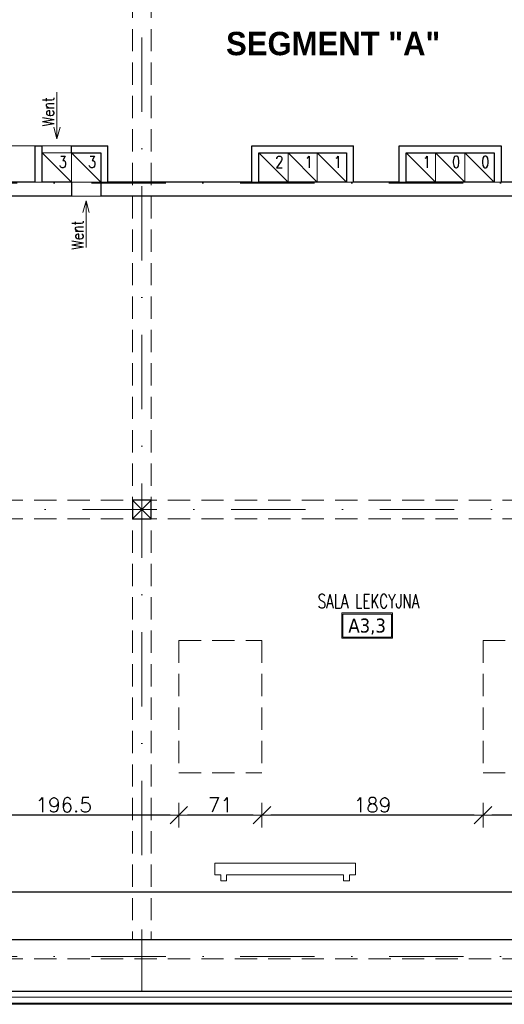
# Model space of a CAD drawing. Header units: millimetres. Extents: x 23192 to 177760, y -399809 to -79279.
# Tile 767 of 822: x 85273 to 85687, y -195643 to -194801. Entities that reach past the tile are written whole.
import ezdxf
from ezdxf.enums import TextEntityAlignment as Align

# ---------------------------------------------------------------- set-up
doc = ezdxf.new("R2010")
doc.units = ezdxf.units.MM
doc.linetypes.add('DASHDOT', pattern=[25.4, 12.7, -6.35, 0, -6.35])
doc.linetypes.add('HIDDEN', pattern=[9.525, 6.35, -3.175])
doc.layers.get('0').update_dxf_attribs({"lineweight": 0})
for name, color, linetype, lineweight in [('!! 0_ Istn-sciany', 3, 'Continuous', 30), ('!! 0_ Istn-widok', 1, 'Continuous', 15), ('!! 0_ Opis', 8, 'Continuous', 13), ('!! 0_Istn-cienka', 4, 'Continuous', 9), ('!! 0_Istn-went', 5, 'Continuous', 13), ('!! 0_Opis_pom', 9, 'Continuous', 13), ('!! 0_Osie', 1, 'DASHDOT', 13), ('!! 1_ tynk zewn  - nowy', 21, 'Continuous', 20), ('!! 2_ remont Ocieplenie', 4, 'ZIGZAG', 5), ('!! wymiary osi', 250, 'Continuous', 9), ('0-osie-liniA', 14, 'DASHDOT', 5)]:
    doc.layers.add(name, color=color, linetype=linetype, lineweight=lineweight)
doc.layers.add('!! 0_Istn-grzejniki', color=7, linetype='Continuous', lineweight=0, plot=False)
doc.layers.add('Powierzchnia', color=140, linetype='Continuous', lineweight=5, plot=False)
doc.styles.add('ARCHETYP', font='romans.shx', dxfattribs={"height": 15})
doc.styles.add('ARIAL', font='tahoma.ttf')
doc.styles.add('STYLE10', font='arialbd.ttf')
doc.styles.add('TXT', font='simplex.shx')
doc.linetypes.add('ZIGZAG', pattern='A,0.00254,-5.08,[131,ltypeshp.shx,S=5.08,R=0,X=-5.08,Y=0],-10.16,[131,ltypeshp.shx,S=5.08,R=180,X=5.08,Y=0],-5.08', length=20.32254)
doc.dimstyles.new('DIM50', dxfattribs={"dimscale": 5, "dimtxt": 2.5, "dimasz": 1.5, "dimexe": 0, "dimexo": 0, "dimgap": 0.5, "dimtad": 1, "dimdec": 4, "dimrnd": 0.5, "dimdsep": 46, "dimtxsty": 'TXT', "dimblk1": 'TICK1', "dimblk2": 'TICK1', "dimsah": 1, "dimcen": 0, "dimse1": 1, "dimse2": 1, "dimclrd": 1, "dimclre": 7, "dimclrt": 9, "dimadec": 0, "dimazin": 0, "dimtfac": 1, "dimtdec": 4, "dimtmove": 2, "dimatfit": 3, "dimldrblk": 'TICK1', "dimfxl": 1, "dimtolj": 1, "dimarcsym": 0})

# ---------------------------------------------------------------- blocks, each defined once
blk = doc.blocks.new('BLOK OSI')
at = {"layer": '0-osie-liniA', "ltscale": 5}
for points in [[(48639.25763, -195002.0883), (55442.2848, -195002.0883)], [(48639.33021, -195663.0883), (55424.2848, -195663.0883)]]:
    blk.add_lwpolyline(points, dxfattribs=at)
blk = doc.blocks.new('TICK1')
at = {"color": 0}
for p, q in [((0, -1.4), (0, 1.4)), ((0, 0), (-1, 0))]:
    blk.add_line(p, q, dxfattribs=at)
at = {"color": 2}
blk.add_line((-1, -1), (1, 1), dxfattribs=at)
blk = doc.blocks.new('*D3457')
at = {"layer": '!! wymiary osi', "color": 1, "lineweight": -2, "transparency": 16777216}
blk.add_line((85732.34, -195480.91), (85676.34, -195480.91), dxfattribs=at)
at = {"layer": 'DEFPOINTS', "color": 0, "transparency": 16777216}
for p in [(85668.84, -195444.59), (85739.84, -195444.59), (85668.84, -195480.91)]:
    blk.add_point(p, dxfattribs=at)
at = {"layer": '!! wymiary osi', "color": 1, "lineweight": -2, "transparency": 16777216, "xscale": 7.5, "yscale": 7.5, "zscale": 7.5, "rotation": 180}
blk.add_blockref('TICK1', (85668.84, -195480.91), dxfattribs=at)
at = {"layer": '!! wymiary osi', "color": 1, "lineweight": -2, "transparency": 16777216, "xscale": 7.5, "yscale": 7.5, "zscale": 7.5}
blk.add_blockref('TICK1', (85739.84, -195480.91), dxfattribs=at)
at = {"layer": '!! wymiary osi', "color": 9, "transparency": 16777216, "insert": (85704.34, -195472.16), "char_height": 12.5, "attachment_point": 5, "style": 'TXT'}
blk.add_mtext('\\A1;71', dxfattribs=at)
blk = doc.blocks.new('*D3458')
at = {"layer": '!! wymiary osi', "color": 1, "lineweight": -2, "transparency": 16777216}
blk.add_line((85661.34, -195480.91), (85487.44, -195480.91), dxfattribs=at)
at = {"layer": 'DEFPOINTS', "color": 0, "transparency": 16777216}
for p in [(85479.94, -195444.59), (85668.84, -195444.59), (85479.94, -195480.91)]:
    blk.add_point(p, dxfattribs=at)
at = {"layer": '!! wymiary osi', "color": 1, "lineweight": -2, "transparency": 16777216, "xscale": 7.5, "yscale": 7.5, "zscale": 7.5, "rotation": 180}
blk.add_blockref('TICK1', (85479.94, -195480.91), dxfattribs=at)
at = {"layer": '!! wymiary osi', "color": 1, "lineweight": -2, "transparency": 16777216, "xscale": 7.5, "yscale": 7.5, "zscale": 7.5}
blk.add_blockref('TICK1', (85668.84, -195480.91), dxfattribs=at)
at = {"layer": '!! wymiary osi', "color": 9, "transparency": 16777216, "insert": (85574.39, -195472.16), "char_height": 12.5, "attachment_point": 5, "style": 'TXT'}
blk.add_mtext('\\A1;189', dxfattribs=at)
blk = doc.blocks.new('*D3459')
at = {"layer": '!! wymiary osi', "color": 1, "lineweight": -2, "transparency": 16777216}
blk.add_line((85472.44, -195480.91), (85416.44, -195480.91), dxfattribs=at)
at = {"layer": 'DEFPOINTS', "color": 0, "transparency": 16777216}
for p in [(85408.94, -195444.59), (85479.94, -195444.59), (85408.94, -195480.91)]:
    blk.add_point(p, dxfattribs=at)
at = {"layer": '!! wymiary osi', "color": 1, "lineweight": -2, "transparency": 16777216, "xscale": 7.5, "yscale": 7.5, "zscale": 7.5, "rotation": 180}
blk.add_blockref('TICK1', (85408.94, -195480.91), dxfattribs=at)
at = {"layer": '!! wymiary osi', "color": 1, "lineweight": -2, "transparency": 16777216, "xscale": 7.5, "yscale": 7.5, "zscale": 7.5}
blk.add_blockref('TICK1', (85479.94, -195480.91), dxfattribs=at)
at = {"layer": '!! wymiary osi', "color": 9, "transparency": 16777216, "insert": (85444.44, -195472.16), "char_height": 12.5, "attachment_point": 5, "style": 'TXT'}
blk.add_mtext('\\A1;71', dxfattribs=at)
blk = doc.blocks.new('*D3460')
at = {"layer": '!! wymiary osi', "color": 1, "lineweight": -2, "transparency": 16777216}
blk.add_line((85401.44, -195480.91), (85219.79, -195480.91), dxfattribs=at)
at = {"layer": 'DEFPOINTS', "color": 0, "transparency": 16777216}
for p in [(85212.29, -195444.59), (85408.94, -195444.59), (85212.29, -195480.91)]:
    blk.add_point(p, dxfattribs=at)
at = {"layer": '!! wymiary osi', "color": 1, "lineweight": -2, "transparency": 16777216, "xscale": 7.5, "yscale": 7.5, "zscale": 7.5, "rotation": 180}
blk.add_blockref('TICK1', (85212.29, -195480.91), dxfattribs=at)
at = {"layer": '!! wymiary osi', "color": 1, "lineweight": -2, "transparency": 16777216, "xscale": 7.5, "yscale": 7.5, "zscale": 7.5}
blk.add_blockref('TICK1', (85408.94, -195480.91), dxfattribs=at)
at = {"layer": '!! wymiary osi', "color": 9, "transparency": 16777216, "insert": (85310.62, -195472.16), "char_height": 12.5, "attachment_point": 5, "style": 'TXT'}
blk.add_mtext('\\A1;196.5', dxfattribs=at)

msp = doc.modelspace()

# ---------------------------------------------------------------- linework, layer by layer
at = {"layer": '!! 0_ Istn-sciany'}
for p, q in [((85678.25413, -194914.5883), (85678.25413, -194939.5883)), ((85684.25413, -194908.5883), (85684.25413, -194939.5883))]:
    msp.add_line(p, q, dxfattribs=at)
for points in [[(85286.25413, -194939.5883), (85286.25413, -194908.5883)], [(85286.25413, -194908.5883), (85292.25413, -194908.5883)], [(85292.25413, -194939.5883), (85292.25413, -194908.5883)], [(85292.25413, -194914.5883), (85292.25413, -194914.5883)], [(85317.25413, -194908.5883), (85348.25413, -194908.5883)], [(85317.25413, -194914.5883), (85317.25413, -194908.5883)], [(85317.25413, -194914.5883), (85342.25413, -194914.5883)], [(85342.25413, -194914.5883), (85342.25413, -194951.5883)], [(85348.25413, -194939.5883), (85348.25413, -194908.5883)], [(85471.25413, -194939.5883), (85471.25413, -194908.5883)], [(85471.25413, -194908.5883), (85558.25413, -194908.5883)], [(85477.25413, -194939.5883), (85477.25413, -194914.5883)], [(85477.25413, -194914.5883), (85552.25413, -194914.5883)], [(85552.25413, -194914.5883), (85552.25413, -194939.5883)], [(85558.25413, -194939.5883), (85558.25413, -194908.5883)], [(85597.25413, -194939.5883), (85597.25413, -194908.5883)], [(85597.25413, -194908.5883), (85684.25413, -194908.5883)], [(85603.25413, -194939.5883), (85603.25413, -194914.5883)], [(85603.25413, -194914.5883), (85678.25413, -194914.5883)], [(85286.25413, -194939.5883), (85258.25413, -194939.5883)], [(85317.25413, -194939.5883), (85292.25413, -194939.5883)], [(85317.25413, -194939.5883), (85292.25413, -194939.5883)], [(85317.25413, -194939.5883), (85317.25413, -194951.5883)], [(85471.25413, -194939.5883), (85348.25413, -194939.5883)], [(85552.25413, -194939.5883), (85477.25413, -194939.5883)], [(85597.25413, -194939.5883), (85558.25413, -194939.5883)], [(85678.25413, -194939.5883), (85603.25413, -194939.5883)], [(85801.25413, -194939.5883), (85684.25413, -194939.5883)], [(85317.25413, -194951.5883), (85177.25413, -194951.5883)], [(85832.25413, -194951.5883), (85342.25413, -194951.5883)], [(85869.25413, -195546.5883), (84989.25413, -195546.5883)], [(85869.25413, -195587.5883), (84989.25413, -195587.5883)], [(86217.25413, -195631.5883), (84945.25413, -195631.5883)]]:
    msp.add_lwpolyline(points, dxfattribs=at)
msp.add_lwpolyline([(85369.25413, -195227.5883), (85385.25413, -195227.5883), (85385.25413, -195211.5883), (85369.25413, -195211.5883)], close=True, dxfattribs=at)
at = {"layer": '!! 0_ Istn-widok'}
for points in [[(85286.25413, -194939.5883), (85292.25413, -194939.5883)], [(85348.25413, -194939.5883), (85342.25413, -194939.5883)], [(85471.25413, -194939.5883), (85477.25413, -194939.5883)], [(85558.25413, -194939.5883), (85552.25413, -194939.5883)], [(85597.25413, -194939.5883), (85603.25413, -194939.5883)], [(85684.25413, -194939.5883), (85678.25413, -194939.5883)], [(85369.25413, -195211.5883), (85385.25413, -195227.5883)], [(85385.25413, -195211.5883), (85369.25413, -195227.5883)]]:
    msp.add_lwpolyline(points, dxfattribs=at)
at = {"layer": '!! 0_ Istn-widok', "linetype": 'HIDDEN', "ltscale": 3}
for points in [[(85408.94355, -195331.5883), (85408.94355, -195444.5883)], [(85408.94355, -195331.5883), (85479.94355, -195331.5883)], [(85479.94355, -195331.5883), (85479.94355, -195444.5883)], [(85668.83633, -195331.5883), (85668.83633, -195444.5883)], [(85668.83633, -195331.5883), (85739.83633, -195331.5883)], [(85408.94355, -195444.5883), (85479.94355, -195444.5883)], [(85668.83633, -195444.5883), (85739.83633, -195444.5883)]]:
    msp.add_lwpolyline(points, dxfattribs=at)
at = {"layer": '!! 0_Istn-cienka', "linetype": 'HIDDEN', "ltscale": 3}
for p, q in [((85369.25413, -194351.5883), (85369.25413, -195587.5883)), ((85385.25413, -194351.5883), (85385.25413, -195587.5883)), ((84885.25413, -195211.5883), (86199.25413, -195211.5883)), ((84885.25413, -195227.5883), (86199.25413, -195227.5883)), ((84885.25413, -195587.5883), (86217.25413, -195587.5883)), ((84885.25413, -195603.5883), (86217.25413, -195603.5883))]:
    msp.add_line(p, q, dxfattribs=at)
at = {"layer": '!! 0_Istn-grzejniki'}
msp.add_lwpolyline([(85444.75413, -195536.968), (85444.75413, -195531.968), (85439.75413, -195531.968), (85439.75413, -195521.968), (85559.75413, -195521.968), (85559.75413, -195531.968), (85554.75413, -195531.968), (85554.75413, -195536.968), (85549.75413, -195536.968), (85549.75413, -195531.968), (85449.75413, -195531.968), (85449.75413, -195536.968)], close=True, dxfattribs=at)
at = {"layer": '!! 0_Istn-went'}
for points in [[(85304.75413, -194862.63125), (85304.75413, -194902.67778)], [(85304.75413, -194902.67778), (85302.07464, -194892.67778)], [(85304.75413, -194902.67778), (85307.43363, -194892.67778)], [(85292.25413, -194908.5883), (85317.25413, -194908.5883)], [(85292.25413, -194914.5883), (85317.25413, -194939.5883)], [(85317.25413, -194914.5883), (85342.25413, -194939.5883)], [(85477.25413, -194914.5883), (85502.25413, -194939.5883)], [(85502.25413, -194914.5883), (85527.25413, -194939.5883)], [(85527.25413, -194914.5883), (85552.25413, -194939.5883)], [(85603.25413, -194914.5883), (85628.25413, -194939.5883)], [(85628.25413, -194914.5883), (85653.25413, -194939.5883)], [(85653.25413, -194914.5883), (85678.25413, -194939.5883)], [(85317.25413, -194951.5883), (85342.25413, -194951.5883)], [(85329.75413, -194955.64023), (85327.07464, -194965.64023)], [(85329.75413, -194995.68676), (85329.75413, -194955.64023)], [(85329.75413, -194955.64023), (85332.43363, -194965.64023)]]:
    msp.add_lwpolyline(points, dxfattribs=at)
for points in [[(85292.25413, -194939.5883), (85317.25413, -194939.5883), (85317.25413, -194914.5883), (85292.25413, -194914.5883)], [(85317.25413, -194939.5883), (85342.25413, -194939.5883), (85342.25413, -194914.5883), (85317.25413, -194914.5883)], [(85477.25413, -194939.5883), (85502.25413, -194939.5883), (85502.25413, -194914.5883), (85477.25413, -194914.5883)], [(85502.25413, -194939.5883), (85527.25413, -194939.5883), (85527.25413, -194914.5883), (85502.25413, -194914.5883)], [(85527.25413, -194939.5883), (85552.25413, -194939.5883), (85552.25413, -194914.5883), (85527.25413, -194914.5883)], [(85603.25413, -194939.5883), (85628.25413, -194939.5883), (85628.25413, -194914.5883), (85603.25413, -194914.5883)], [(85628.25413, -194939.5883), (85653.25413, -194939.5883), (85653.25413, -194914.5883), (85628.25413, -194914.5883)], [(85653.25413, -194939.5883), (85678.25413, -194939.5883), (85678.25413, -194914.5883), (85653.25413, -194914.5883)]]:
    msp.add_lwpolyline(points, close=True, dxfattribs=at)
at = {"layer": '!! 0_Opis_pom', "ltscale": 0.7}
for points in [[(85548.07931, -195329.66232), (85591.59931, -195329.66232), (85591.59931, -195307.90232), (85548.07931, -195307.90232)], [(85549.16731, -195328.57432), (85590.51131, -195328.57432), (85590.51131, -195308.99032), (85549.16731, -195308.99032)]]:
    msp.add_lwpolyline(points, close=True, dxfattribs=at)
at = {"layer": '!! 0_Osie', "ltscale": 5}
for p, q in [((85377.25413, -194307.5883), (85377.25413, -195631.5883)), ((84945.25413, -195219.5883), (86189.25413, -195219.5883))]:
    msp.add_line(p, q, dxfattribs=at)
at = {"layer": '!! 1_ tynk zewn  - nowy'}
for points in [[(86263.25413, -195642.5883), (84934.25413, -195642.5883), (84934.25413, -195153.5883)], [(86263.25413, -195641.5883), (84935.25413, -195641.5883), (84935.25413, -195153.5883)]]:
    msp.add_lwpolyline(points, dxfattribs=at)
at = {"layer": '!! 2_ remont Ocieplenie', "linetype": 'ZIGZAG', "ltscale": 0.75}
msp.add_lwpolyline([(86263.25413, -195636.5883), (84940.25413, -195636.5883), (84940.25413, -195153.5883)], dxfattribs=at)
at = {"layer": 'Powierzchnia'}
for points in [[(84989.2792, -194939.5883), (85021.2792, -194939.5883), (85021.2792, -194908.5883), (85108.2792, -194908.5883), (85108.2792, -194939.5883), (85171.2792, -194939.5883), (85171.2792, -194908.5883), (85348.2792, -194908.5883), (85348.2792, -194939.5883), (85471.2792, -194939.5883), (85471.2792, -194908.5883), (85558.2792, -194908.5883), (85558.2792, -194939.5883), (85597.2792, -194939.5883), (85597.2792, -194908.5883), (85684.2792, -194908.5883), (85684.2792, -194939.5883), (85801.2792, -194939.5883), (85801.2792, -194908.5883), (85863.2792, -194908.5883), (85863.2792, -194908.5883), (85869.2792, -194908.5883), (85869.2792, -194351.5883), (84989.2792, -194351.5883)], [(84989.2792, -194951.5883), (85869.2792, -194951.5883), (85869.2792, -195546.5883), (84989.2792, -195546.5883)]]:
    msp.add_lwpolyline(points, close=True, dxfattribs=at)

# ---------------------------------------------------------------- block references
at = {"layer": '!! 0_Osie'}
msp.add_blockref('BLOK OSI', (36059.54271, 61.46017), dxfattribs=at)

# ---------------------------------------------------------------- texts
at = {"layer": '!! 0_ Opis', "style": 'STYLE10', "width": 0.95}
msp.add_text('SEGMENT "A"', height=20, dxfattribs=at).set_placement((85449.31035, -194831.17564))
at = {"layer": '!! 0_Istn-went', "style": 'ARCHETYP', "width": 0.8}
for s, rotation, p in [('Went', 89.99999996, (85302.42391, -194892.00802)), ('3', 0.00000004, (85306.41557, -194927.41077)), ('3', 0.00000004, (85331.41557, -194927.41077)), ('2', 0.00000004, (85491.41557, -194927.41077)), ('1', 0.00000004, (85516.41557, -194927.41077)), ('1', 0.00000004, (85541.41557, -194927.41077)), ('1', 0.00000004, (85617.41557, -194927.41077)), ('0', 0.00000004, (85642.41557, -194927.41077)), ('0', 0.00000004, (85667.41557, -194927.41077)), ('Went', 89.99999996, (85327.42391, -194997.47365))]:
    msp.add_text(s, height=10, rotation=rotation, dxfattribs=at).set_placement(p)
at = {"layer": '!! 0_Opis_pom', "ltscale": 0.7, "style": 'TXT', "width": 0.7}
msp.add_text('SALA LEKCYJNA', height=12, dxfattribs=at).set_placement((85570.95444, -195303.85601), align=Align.CENTER)
at = {"layer": '!! 0_Opis_pom', "ltscale": 0.7, "style": 'ARIAL'}
msp.add_attdef('A3,3', text='', height=11.968, dxfattribs=at).set_placement((85569.83931, -195318.78232), align=Align.MIDDLE_CENTER)

# ---------------------------------------------------------------- dimensions: what is measured, and where the dimension line sits
at = {"layer": '!! wymiary osi'}
for base, p1, p2, picture, middle in [((85212.29136, -195480.91486), (85408.94355, -195444.5883), (85212.29136, -195444.5883), '*D3460', (85310.61745, -195472.16486)), ((85408.94355, -195480.91486), (85479.94355, -195444.5883), (85408.94355, -195444.5883), '*D3459', (85444.44355, -195472.16486)), ((85479.94355, -195480.91486), (85668.83633, -195444.5883), (85479.94355, -195444.5883), '*D3458', (85574.38994, -195472.16486)), ((85668.83633, -195480.91486), (85739.83633, -195444.5883), (85668.83633, -195444.5883), '*D3457', (85704.33633, -195472.16486))]:
    dim = msp.add_linear_dim(base=base, p1=p1, p2=p2, dimstyle='DIM50', dxfattribs=at)
    dim.commit()
    dim.dimension.update_dxf_attribs({"geometry": picture, "text_midpoint": middle})

doc.saveas('drawing.dxf')
